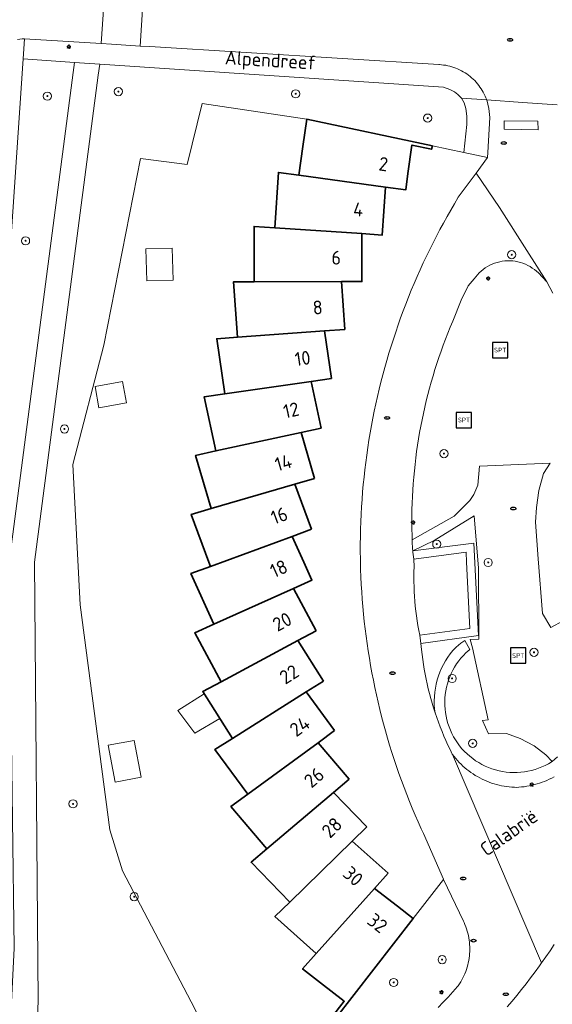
# Model space of a CAD drawing. Header units: metres. Extents: x 152610 to 160096, y 456114 to 462495.
# Tile 516 of 656: x 158088 to 158140, y 460707 to 460803. Entities that reach past the tile are written whole.
import ezdxf
from ezdxf.enums import TextEntityAlignment as Align

# ---------------------------------------------------------------- set-up
doc = ezdxf.new("R2010")
doc.units = ezdxf.units.M
doc.header["$LTSCALE"] = 0.5
doc.layers.get('0').update_dxf_attribs({"linetype": 'CONTINUOUS'})
for name, color, linetype, lineweight in [('B-PV-GR-BOOM-S', 251, 'CONTINUOUS', 25), ('B-PV-GR-HAAG-GV', 251, 'CONTINUOUS', 13), ('B-PV-IE-MEUBILAIR-S', 251, 'CONTINUOUS', 25), ('B-PV-IE-MEUBILAIR_WEGMEUBILAIR-S', 251, 'CONTINUOUS', 25), ('B-PV-OG-BEBOUWING-GV', 6, 'CONTINUOUS', 35), ('B-PV-OG-BEBOUWING-T18', 1, 'CONTINUOUS', 18), ('B-PV-OG-BEBOUWING_OVERBOUWING-GV', 251, 'CONTINUOUS', 18), ('B-PV-OG-BEBOUWING_SCHUUR-GV', 251, 'CONTINUOUS', 18), ('B-PV-OG-TERREIN_BEGROEID-GV', 251, 'CONTINUOUS', 18), ('B-PV-OG-TOPOGRAFIE-T18', 1, 'CONTINUOUS', 18), ('B-PV-VH-GESLOTENVERHARDING_ASFALT-GV', 251, 'CONTINUOUS', 18), ('B-PV-VH-HALFVERHARDING_GRAVEL-GV', 251, 'CONTINUOUS', 18), ('B-PV-VH-ONVERHARD_ZAND-GV', 251, 'CONTINUOUS', 18), ('B-PV-VH-OPENVERHARDING_BETONSTRAATSTEEN-GV', 251, 'CONTINUOUS', 18), ('B-PV-VH-OPENVERHARDING_STRAATBAKSTEEN-GV', 251, 'CONTINUOUS', 18), ('B-PV-VH-OPENVERHARDING_TEGEL-GV', 251, 'CONTINUOUS', 18)]:
    doc.layers.add(name, color=color, linetype=linetype, lineweight=lineweight)
doc.styles.add('NLCS-ISO', font='NLCS-ISO.ttf')
doc.styles.add('NLCS-ISO-M750-T18', font='NLCS-ISO.ttf', dxfattribs={"height": 1.35})

# ---------------------------------------------------------------- blocks, each defined once
blk = doc.blocks.new('SIE-MEUBILAIR_PAAL_LICHTMAST-SO')
for points in [[(-0.62, 0), (-1, 0)], [(-0.71, 0.71), (-0.44, 0.44)], [(0, 1), (0, 0.62)], [(0.44, 0.44), (0.71, 0.71)], [(1, 0), (0.62, 0)], [(-0.71, -0.71), (-0.44, -0.44)], [(0, -0.62), (0, -1)], [(0.44, -0.44), (0.71, -0.71)]]:
    blk.add_lwpolyline(points)
blk.add_circle((0, 0), 0.5)
blk = doc.blocks.new('SIE-MEUBILAIR_PUT_RIOOLPUT-SO')
blk.add_ellipse((0, 0), major_axis=(1.25, 0), ratio=0.54)
at = {"style": 'NLCS-ISO'}
blk.add_text('ri', height=0.75, dxfattribs=at).set_placement((-0.04, 0.07), align=Align.MIDDLE_CENTER)
blk = doc.blocks.new('SIE-WEG_SPEELTOESTEL-SO')
at = {"flags": 128}
blk.add_lwpolyline([(-3.75, -3.75), (3.75, -3.75), (3.75, 3.75), (-3.75, 3.75)], close=True, dxfattribs=at)
at = {"style": 'NLCS-ISO'}
blk.add_text('SPT', height=2.25, dxfattribs=at).set_placement((0, 0), align=Align.MIDDLE_CENTER)
blk = doc.blocks.new('SGR-BOOM_GBKN-SO')
at = {"linetype": 'ByBlock', "lineweight": 18}
h = blk.add_hatch(color=0, dxfattribs=at)
h.dxf.hatch_style = 1
edge = h.paths.add_edge_path()
edge.add_arc((0, 0), 0.25, 0, 360)
at = {"color": 0, "linetype": 'ByBlock', "lineweight": 18}
for radius in [2, 0.25]:
    blk.add_circle((0, 0), radius, dxfattribs=at)
at = {"color": 0, "linetype": 'ByBlock', "lineweight": 18, "style": 'NLCS-ISO'}
blk.add_attdef('SOORT', (2.5, 0), '', height=1.5, dxfattribs=at)

msp = doc.modelspace()

# ---------------------------------------------------------------- linework, layer by layer
at = {"layer": 'B-PV-GR-HAAG-GV', "flags": 128}
msp.add_lwpolyline([(158126.39, 460750.299), (158131.51, 460750.96), (158131.556, 460750), (158131.87, 460743.5), (158126.97, 460742.84), (158127.067, 460742.047), (158132.704, 460742.806), (158132.267, 460751.863), (158126.284, 460751.091), (158126.292, 460750.956)], close=True, dxfattribs=at)
at = {"layer": 'B-PV-OG-BEBOUWING-GV', "flags": 128}
for points in [[(158128.209, 460790.708), (158115.921, 460793.299), (158115.547, 460790.616), (158115.162, 460787.824), (158123.616, 460786.653), (158125.597, 460786.378), (158125.821, 460787.98), (158126.205, 460790.764), (158128.134, 460790.359)], [(158115.162, 460787.824), (158113.156, 460788.102), (158112.789, 460782.687), (158121.304, 460782.11), (158123.299, 460781.974), (158123.616, 460786.653)], [(158112.789, 460782.687), (158110.768, 460782.824), (158110.782, 460777.396), (158119.316, 460777.416), (158121.316, 460777.421), (158121.304, 460782.11)], [(158119.656, 460772.739), (158119.316, 460777.416), (158110.782, 460777.396), (158108.757, 460777.391), (158109.15, 460771.977), (158117.662, 460772.594)], [(158118.328, 460767.953), (158117.662, 460772.594), (158109.15, 460771.977), (158107.129, 460771.83), (158107.9, 460766.457), (158116.349, 460767.669)], [(158117.338, 460763.086), (158116.349, 460767.669), (158107.9, 460766.457), (158105.895, 460766.169), (158107.042, 460760.862), (158115.384, 460762.664)], [(158116.692, 460758.162), (158115.384, 460762.664), (158107.042, 460760.862), (158105.062, 460760.434), (158106.576, 460755.224), (158114.771, 460757.604)], [(158116.39, 460753.203), (158114.771, 460757.604), (158106.576, 460755.224), (158104.631, 460754.659), (158106.345, 460750), (158106.505, 460749.565), (158114.514, 460752.513)], [(158115.644, 460750), (158114.514, 460752.513), (158106.505, 460749.565), (158104.604, 460748.866), (158106.828, 460743.917), (158114.613, 460747.416), (158116.436, 460748.236)], [(158116.829, 460743.283), (158114.613, 460747.416), (158106.828, 460743.917), (158104.981, 460743.087), (158107.547, 460738.304), (158115.068, 460742.338)], [(158117.568, 460738.37), (158115.068, 460742.338), (158107.547, 460738.304), (158105.762, 460737.347), (158108.657, 460732.754), (158115.876, 460737.304)], [(158118.647, 460733.521), (158115.876, 460737.304), (158108.657, 460732.754), (158106.943, 460731.674), (158110.149, 460727.296), (158117.035, 460732.339)], [(158120.064, 460728.758), (158117.035, 460732.339), (158110.149, 460727.296), (158108.515, 460726.099), (158112.021, 460721.955), (158118.537, 460727.467)], [(158121.809, 460724.107), (158118.537, 460727.467), (158112.021, 460721.955), (158110.475, 460720.647), (158114.262, 460716.758), (158120.377, 460722.712)], [(158123.874, 460719.588), (158120.377, 460722.712), (158114.262, 460716.758), (158112.811, 460715.345), (158116.858, 460711.732), (158122.543, 460718.096)], [(158124.798, 460716.351), (158122.543, 460718.096), (158116.858, 460711.732), (158115.509, 460710.222), (158117.256, 460708.869), (158119.596, 460707.057), (158118.355, 460705.455), (158118.64, 460705.234), (158126.33, 460715.164)]]:
    msp.add_lwpolyline(points, close=True, dxfattribs=at)
at = {"layer": 'B-PV-OG-BEBOUWING_OVERBOUWING-GV', "flags": 128}
msp.add_lwpolyline([(158107.428, 460734.704), (158105.907, 460737.116), (158103.314, 460735.478), (158104.998, 460733.255)], close=True, dxfattribs=at)
at = {"layer": 'B-PV-OG-BEBOUWING_SCHUUR-GV', "flags": 128}
for points in [[(158102.865, 460777.574), (158102.774, 460780.694), (158100.195, 460780.619), (158100.286, 460777.499)], [(158098.29, 460765.569), (158097.92, 460767.652), (158095.227, 460767.173), (158095.598, 460765.09)], [(158099.726, 460728.96), (158099.064, 460732.566), (158096.519, 460732.098), (158097.182, 460728.493)]]:
    msp.add_lwpolyline(points, close=True, dxfattribs=at)
at = {"layer": 'B-PV-OG-TERREIN_BEGROEID-GV', "flags": 128}
for points in [[(158093.093, 460797.873), (158093.222, 460798.854), (158088.186, 460799.194), (158088.122, 460798.257), (158084.847, 460750), (158084.533, 460745.285), (158079.519, 460670.111), (158079.18, 460665.03), (158085.92, 460664.4), (158085.975, 460670.115), (158086.151, 460688.551), (158087.334, 460712.245), (158086.816, 460750)], [(158126.284, 460751.091), (158132.267, 460751.863), (158132.704, 460742.806), (158127.067, 460742.047), (158127.14, 460741.45), (158127.196, 460740.966), (158127.259, 460740.483), (158127.331, 460740), (158127.41, 460739.52), (158127.497, 460739.04), (158127.592, 460738.562), (158127.695, 460738.086), (158127.806, 460737.611), (158127.925, 460737.138), (158128.051, 460736.668), (158128.185, 460736.199), (158128.327, 460735.733), (158128.476, 460735.269), (158128.424, 460735.655), (158128.389, 460736.037), (158128.384, 460736.447), (158128.401, 460736.856), (158128.439, 460737.265), (158128.499, 460737.67), (158128.579, 460738.072), (158128.681, 460738.47), (158128.803, 460738.861), (158128.946, 460739.245), (158129.108, 460739.622), (158129.29, 460739.989), (158129.491, 460740.347), (158129.71, 460740.693), (158129.948, 460741.027), (158130.202, 460741.349), (158130.518, 460741.683), (158130.987, 460742.055), (158131.383, 460742.334), (158131.862, 460741.457), (158131.488, 460741.136), (158131.237, 460740.88), (158131.001, 460740.611), (158130.78, 460740.331), (158130.573, 460740.04), (158130.382, 460739.739), (158130.207, 460739.427), (158130.049, 460739.107), (158129.907, 460738.78), (158129.783, 460738.445), (158129.676, 460738.104), (158129.588, 460737.758), (158129.518, 460737.408), (158129.466, 460737.055), (158129.433, 460736.699), (158129.418, 460736.343), (158129.422, 460735.986), (158129.445, 460735.629), (158129.486, 460735.275), (158129.546, 460734.923), (158129.624, 460734.574), (158129.721, 460734.231), (158129.835, 460733.892), (158129.967, 460733.561), (158130.115, 460733.236), (158130.281, 460732.92), (158130.463, 460732.613), (158130.661, 460732.315), (158130.874, 460732.029), (158131.102, 460731.754), (158131.344, 460731.492), (158131.599, 460731.242), (158131.867, 460731.006), (158132.147, 460730.785), (158132.438, 460730.578), (158132.74, 460730.387), (158133.051, 460730.212), (158133.371, 460730.054), (158133.699, 460729.912), (158134.034, 460729.788), (158134.375, 460729.682), (158134.721, 460729.593), (158135.071, 460729.523), (158135.424, 460729.471), (158135.779, 460729.438), (158136.136, 460729.423), (158136.493, 460729.427), (158136.849, 460729.45), (158137.204, 460729.491), (158137.556, 460729.551), (158137.904, 460729.629), (158138.248, 460729.726), (158138.586, 460729.84), (158138.918, 460729.972), (158139.243, 460730.121), (158139.559, 460730.286), (158139.905, 460730.492), (158139.288, 460731.158), (158138.164, 460732.021), (158136.806, 460732.737), (158135.449, 460733.237), (158133.697, 460733.212), (158133.096, 460734.51), (158133.655, 460734.567), (158132.144, 460741.623), (158131.906, 460742.417), (158132.755, 460742.457), (158132.707, 460749.393), (158132.288, 460754.522), (158128.379, 460752.121)]]:
    msp.add_lwpolyline(points, close=True, dxfattribs=at)
for points in [[(158110.468, 460695.432), (158104.623, 460706.998), (158097.916, 460719.8), (158096.678, 460723.817), (158093.764, 460745.805), (158093.058, 460759.547), (158096.097, 460771.208), (158099.661, 460789.449), (158104.219, 460788.877), (158105.7, 460794.85), (158115.921, 460793.299), (158128.209, 460790.708), (158131.278, 460790.046), (158131.574, 460792.785), (158131.577, 460793.582), (158131.469, 460794.357), (158131.324, 460794.886), (158131.045, 460795.356), (158130.688, 460795.731), (158130.363, 460795.979), (158129.901, 460796.209), (158129.288, 460796.42), (158095.69, 460798.687), (158095.547, 460797.591), (158089.317, 460750), (158089.661, 460707.108), (158089.377, 460699.618)], [(158139.99, 460776.28), (158139.39, 460777.396), (158138.569, 460778.263), (158138.381, 460778.438), (158138.183, 460778.601), (158137.975, 460778.751), (158137.758, 460778.889), (158137.533, 460779.012), (158137.301, 460779.121), (158137.062, 460779.215), (158136.818, 460779.294), (158136.569, 460779.358), (158136.317, 460779.407), (158136.063, 460779.439), (158135.807, 460779.456), (158135.55, 460779.456), (158135.294, 460779.441), (158135.039, 460779.41), (158134.787, 460779.362), (158134.538, 460779.3), (158134.294, 460779.221), (158134.055, 460779.128), (158133.822, 460779.02), (158133.597, 460778.898), (158133.379, 460778.762), (158133.17, 460778.613), (158132.971, 460778.451), (158132.783, 460778.277), (158132.606, 460778.091), (158132.44, 460777.895), (158132.287, 460777.689), (158131.716, 460777.002), (158131.02, 460775.6), (158130.198, 460773.558), (158129.954, 460772.975), (158129.717, 460772.389), (158129.488, 460771.8), (158129.266, 460771.208), (158129.052, 460770.613), (158128.845, 460770.016), (158128.646, 460769.416), (158128.454, 460768.813), (158128.27, 460768.209), (158128.094, 460767.602), (158127.926, 460766.992), (158127.765, 460766.381), (158127.612, 460765.768), (158127.466, 460765.152), (158127.329, 460764.536), (158127.199, 460763.917), (158127.077, 460763.297), (158126.963, 460762.675), (158126.857, 460762.052), (158126.759, 460761.427), (158126.669, 460760.802), (158126.586, 460760.175), (158126.512, 460759.547), (158126.445, 460758.918), (158126.387, 460758.289), (158126.336, 460757.659), (158126.294, 460757.028), (158126.259, 460756.397), (158126.233, 460755.766), (158126.214, 460755.134), (158126.203, 460754.502), (158126.201, 460753.87), (158126.206, 460753.237), (158126.219, 460752.605), (158126.234, 460752.173), (158130.337, 460754.495), (158131.867, 460756.019), (158132.262, 460756.599), (158132.637, 460757.504), (158132.81, 460759.365), (158139.727, 460759.683), (158139.063, 460758.669), (158138.619, 460756.987), (158138.373, 460755.324), (158138.288, 460753.897), (158138.556, 460750.303), (158138.977, 460744.958), (158139.795, 460743.589), (158140.992, 460744.258)], [(158128.783, 460706.462), (158129.262, 460706.962), (158129.736, 460707.468), (158130.203, 460707.978), (158130.665, 460708.495), (158130.74, 460708.58), (158130.865, 460708.766), (158130.983, 460708.956), (158131.094, 460709.15), (158131.198, 460709.348), (158131.295, 460709.55), (158131.385, 460709.755), (158131.467, 460709.963), (158131.542, 460710.174), (158131.609, 460710.388), (158131.669, 460710.603), (158131.72, 460710.821), (158131.764, 460711.041), (158131.801, 460711.262), (158131.829, 460711.484), (158131.849, 460711.706), (158131.861, 460711.93), (158131.866, 460712.154), (158131.862, 460712.377), (158131.85, 460712.601), (158131.83, 460712.824), (158131.803, 460713.046), (158131.767, 460713.267), (158131.724, 460713.486), (158131.673, 460713.704), (158131.614, 460713.92), (158131.547, 460714.134), (158131.473, 460714.345), (158131.391, 460714.553), (158131.302, 460714.759), (158131.24, 460714.89), (158129.287, 460718.973), (158126.33, 460715.164), (158118.64, 460705.234)]]:
    msp.add_lwpolyline(points, dxfattribs=at)
at = {"layer": 'B-PV-VH-GESLOTENVERHARDING_ASFALT-GV', "flags": 128}
msp.add_lwpolyline([(158084.847, 460750), (158088.122, 460798.257), (158088.186, 460799.194), (158088.32, 460801.162), (158088.093, 460801.147), (158087.868, 460801.124), (158087.643, 460801.093)], dxfattribs=at)
at = {"layer": 'B-PV-VH-HALFVERHARDING_GRAVEL-GV', "flags": 128}
msp.add_lwpolyline([(158089.377, 460699.618), (158089.661, 460707.108), (158089.317, 460750), (158095.547, 460797.591), (158095.69, 460798.687), (158093.222, 460798.854), (158093.093, 460797.873), (158086.816, 460750)], dxfattribs=at)
at = {"layer": 'B-PV-VH-ONVERHARD_ZAND-GV', "flags": 128}
msp.add_lwpolyline([(158140.992, 460744.258), (158139.795, 460743.589), (158138.977, 460744.958), (158138.556, 460750.303), (158138.288, 460753.897), (158138.373, 460755.324), (158138.619, 460756.987), (158139.063, 460758.669), (158139.727, 460759.683), (158132.81, 460759.365), (158132.637, 460757.504), (158132.262, 460756.599), (158131.867, 460756.019), (158130.337, 460754.495), (158126.234, 460752.173), (158126.241, 460751.974), (158126.27, 460751.342), (158126.284, 460751.091), (158128.379, 460752.121), (158132.288, 460754.522), (158132.707, 460749.393), (158132.755, 460742.457), (158131.906, 460742.417), (158132.144, 460741.623), (158133.655, 460734.567), (158133.096, 460734.51), (158133.697, 460733.212), (158135.449, 460733.237), (158136.806, 460732.737), (158138.164, 460732.021), (158139.288, 460731.158), (158139.905, 460730.492), (158140.456, 460730.966)], dxfattribs=at)
msp.add_lwpolyline([(158126.39, 460750.299), (158131.51, 460750.96), (158131.556, 460750), (158131.87, 460743.5), (158126.97, 460742.84), (158127.067, 460742.047), (158132.704, 460742.806), (158132.267, 460751.863), (158126.284, 460751.091), (158126.292, 460750.956)], close=True, dxfattribs=at)
at = {"layer": 'B-PV-VH-OPENVERHARDING_BETONSTRAATSTEEN-GV', "flags": 128}
for points in [[(158087.643, 460801.093), (158087.868, 460801.124), (158088.093, 460801.147), (158088.32, 460801.162), (158095.823, 460800.695), (158096.238, 460806.896)], [(158100.031, 460806.643), (158099.645, 460800.457), (158100.576, 460800.399), (158128.83, 460798.64), (158128.902, 460798.637), (158129.105, 460798.622), (158129.307, 460798.599), (158129.508, 460798.568), (158129.708, 460798.53), (158129.907, 460798.483), (158130.103, 460798.429), (158130.297, 460798.367), (158130.488, 460798.298), (158130.677, 460798.221), (158130.863, 460798.137), (158131.044, 460798.045), (158131.223, 460797.947), (158131.397, 460797.841), (158131.567, 460797.729), (158131.732, 460797.61), (158131.893, 460797.485), (158132.048, 460797.354), (158132.199, 460797.216), (158132.343, 460797.073), (158132.483, 460796.924), (158132.616, 460796.77), (158132.742, 460796.611), (158132.863, 460796.447), (158132.977, 460796.278), (158133.084, 460796.105), (158133.185, 460795.928), (158133.278, 460795.747), (158133.365, 460795.562), (158133.444, 460795.375), (158133.515, 460795.184), (158137.032, 460794.943), (158140.418, 460794.712)], [(158140.456, 460730.966), (158139.905, 460730.492), (158139.559, 460730.286), (158139.243, 460730.121), (158138.918, 460729.972), (158138.586, 460729.84), (158138.248, 460729.726), (158137.904, 460729.629), (158137.556, 460729.551), (158137.204, 460729.491), (158136.849, 460729.45), (158136.493, 460729.427), (158136.136, 460729.423), (158135.779, 460729.438), (158135.424, 460729.471), (158135.071, 460729.523), (158134.721, 460729.593), (158134.375, 460729.682), (158134.034, 460729.788), (158133.699, 460729.912), (158133.371, 460730.054), (158133.051, 460730.212), (158132.74, 460730.387), (158132.438, 460730.578), (158132.147, 460730.785), (158131.867, 460731.006), (158131.599, 460731.242), (158131.344, 460731.492), (158131.102, 460731.754), (158130.874, 460732.029), (158130.661, 460732.315), (158130.463, 460732.613), (158130.281, 460732.92), (158130.115, 460733.236), (158129.967, 460733.561), (158129.835, 460733.892), (158129.721, 460734.231), (158129.624, 460734.574), (158129.546, 460734.923), (158129.486, 460735.275), (158129.445, 460735.629), (158129.422, 460735.986), (158129.418, 460736.343), (158129.433, 460736.699), (158129.466, 460737.055), (158129.518, 460737.408), (158129.588, 460737.758), (158129.676, 460738.104), (158129.783, 460738.445), (158129.907, 460738.78), (158130.049, 460739.107), (158130.207, 460739.427), (158130.382, 460739.739), (158130.573, 460740.04), (158130.78, 460740.331), (158131.001, 460740.611), (158131.237, 460740.88), (158131.488, 460741.136), (158131.862, 460741.457), (158131.383, 460742.334), (158130.987, 460742.055), (158130.518, 460741.683), (158130.202, 460741.349), (158129.948, 460741.027), (158129.71, 460740.693), (158129.491, 460740.347), (158129.29, 460739.989), (158129.108, 460739.622), (158128.946, 460739.245), (158128.803, 460738.861), (158128.681, 460738.47), (158128.579, 460738.072), (158128.499, 460737.67), (158128.439, 460737.265), (158128.401, 460736.856), (158128.384, 460736.447), (158128.389, 460736.037), (158128.424, 460735.655), (158128.476, 460735.269), (158128.633, 460734.807), (158128.797, 460734.348), (158128.969, 460733.892), (158129.149, 460733.439), (158129.335, 460732.989), (158129.53, 460732.542), (158129.731, 460732.098), (158129.94, 460731.658), (158130.156, 460731.221), (158130.178, 460731.177), (158130.332, 460730.977), (158130.493, 460730.782), (158130.659, 460730.592), (158130.832, 460730.408), (158131.01, 460730.229), (158131.194, 460730.056), (158131.383, 460729.888), (158131.578, 460729.727), (158131.777, 460729.572), (158131.981, 460729.424), (158132.19, 460729.281), (158132.404, 460729.146), (158132.621, 460729.018), (158132.842, 460728.896), (158133.068, 460728.782), (158133.296, 460728.674), (158133.528, 460728.574), (158133.763, 460728.481), (158134.001, 460728.396), (158134.241, 460728.319), (158134.484, 460728.249), (158134.729, 460728.187), (158134.975, 460728.132), (158135.224, 460728.086), (158135.473, 460728.047), (158135.724, 460728.016), (158135.976, 460727.994), (158136.228, 460727.979), (158136.405, 460727.973), (158136.663, 460727.987), (158136.92, 460728.009), (158137.176, 460728.038), (158137.431, 460728.076), (158137.685, 460728.122), (158137.937, 460728.175), (158138.188, 460728.237), (158138.437, 460728.306), (158138.683, 460728.382), (158138.927, 460728.467), (158139.168, 460728.558), (158139.406, 460728.658), (158139.641, 460728.764), (158139.872, 460728.878), (158140.1, 460728.999)]]:
    msp.add_lwpolyline(points, dxfattribs=at)
msp.add_lwpolyline([(158097.08, 460806.84), (158096.238, 460806.896), (158095.823, 460800.695), (158096.822, 460800.633), (158099.645, 460800.457), (158100.031, 460806.643)], close=True, dxfattribs=at)
at = {"layer": 'B-PV-VH-OPENVERHARDING_STRAATBAKSTEEN-GV', "flags": 128}
for points in [[(158140.418, 460794.712), (158137.032, 460794.943), (158133.515, 460795.184), (158133.735, 460794.339), (158133.81, 460793.47), (158133.63, 460790.042), (158133.604, 460789.542), (158132.483, 460788.027), (158134.773, 460784.656), (158137.44, 460780.463), (158139.39, 460777.396), (158139.99, 460776.28)], [(158135.531, 460706.506), (158135.999, 460707.064), (158136.46, 460707.626), (158136.916, 460708.193), (158137.365, 460708.766), (158137.807, 460709.343), (158138.244, 460709.925), (158138.674, 460710.512), (158138.886, 460710.807), (158130.178, 460731.177), (158130.156, 460731.221), (158129.94, 460731.658), (158129.731, 460732.098), (158129.53, 460732.542), (158129.335, 460732.989), (158129.149, 460733.439), (158128.969, 460733.892), (158128.797, 460734.348), (158128.633, 460734.807), (158128.476, 460735.269), (158128.327, 460735.733), (158128.185, 460736.199), (158128.051, 460736.668), (158127.925, 460737.138), (158127.806, 460737.611), (158127.695, 460738.086), (158127.592, 460738.562), (158127.497, 460739.04), (158127.41, 460739.52), (158127.331, 460740), (158127.259, 460740.483), (158127.196, 460740.966), (158127.14, 460741.45), (158127.067, 460742.047), (158126.97, 460742.84), (158126.878, 460743.311), (158126.795, 460743.784), (158126.719, 460744.257), (158126.651, 460744.732), (158126.591, 460745.209), (158126.54, 460745.686), (158126.497, 460746.163), (158126.462, 460746.642), (158126.434, 460747.121), (158126.415, 460747.601), (158126.405, 460748.08), (158126.402, 460748.56), (158126.407, 460749.04), (158126.421, 460749.52), (158126.39, 460750.299), (158126.292, 460750.956), (158126.284, 460751.091), (158126.27, 460751.342), (158126.241, 460751.974), (158126.234, 460752.173), (158126.219, 460752.605), (158126.206, 460753.237), (158126.201, 460753.87), (158126.203, 460754.502), (158126.214, 460755.134), (158126.233, 460755.766), (158126.259, 460756.397), (158126.294, 460757.028), (158126.336, 460757.659), (158126.387, 460758.289), (158126.445, 460758.918), (158126.512, 460759.547), (158126.586, 460760.175), (158126.669, 460760.802), (158126.759, 460761.427), (158126.857, 460762.052), (158126.963, 460762.675), (158127.077, 460763.297), (158127.199, 460763.917), (158127.329, 460764.536), (158127.466, 460765.152), (158127.612, 460765.768), (158127.765, 460766.381), (158127.926, 460766.992), (158128.094, 460767.602), (158128.27, 460768.209), (158128.454, 460768.813), (158128.646, 460769.416), (158128.845, 460770.016), (158129.052, 460770.613), (158129.266, 460771.208), (158129.488, 460771.8), (158129.717, 460772.389), (158129.954, 460772.975), (158130.198, 460773.558), (158131.02, 460775.6), (158131.716, 460777.002), (158132.287, 460777.689), (158132.44, 460777.895), (158132.606, 460778.091), (158132.783, 460778.277), (158132.971, 460778.451), (158133.17, 460778.613), (158133.379, 460778.762), (158133.597, 460778.898), (158133.822, 460779.02), (158134.055, 460779.128), (158134.294, 460779.221), (158134.538, 460779.3), (158134.787, 460779.362), (158135.039, 460779.41), (158135.294, 460779.441), (158135.55, 460779.456), (158135.807, 460779.456), (158136.063, 460779.439), (158136.317, 460779.407), (158136.569, 460779.358), (158136.818, 460779.294), (158137.062, 460779.215), (158137.301, 460779.121), (158137.533, 460779.012), (158137.758, 460778.889), (158137.975, 460778.751), (158138.183, 460778.601), (158138.381, 460778.438), (158138.569, 460778.263), (158139.39, 460777.396), (158137.44, 460780.463), (158134.773, 460784.656), (158132.483, 460788.027), (158130.737, 460785.666), (158130.363, 460785.041), (158129.997, 460784.413), (158129.637, 460783.78), (158129.284, 460783.144), (158128.938, 460782.503), (158128.6, 460781.859), (158128.268, 460781.211), (158127.944, 460780.56), (158127.626, 460779.905), (158127.316, 460779.247), (158127.014, 460778.585), (158126.718, 460777.92), (158126.43, 460777.252), (158126.149, 460776.58), (158125.876, 460775.906), (158125.609, 460775.228), (158125.351, 460774.548), (158125.1, 460773.865), (158124.856, 460773.179), (158124.62, 460772.491), (158124.392, 460771.8), (158124.171, 460771.106), (158123.958, 460770.411), (158123.753, 460769.712), (158123.555, 460769.012), (158123.365, 460768.31), (158123.182, 460767.605), (158123.008, 460766.898), (158122.841, 460766.19), (158122.682, 460765.48), (158122.531, 460764.768), (158122.387, 460764.055), (158122.252, 460763.339), (158122.124, 460762.623), (158122.005, 460761.905), (158121.893, 460761.186), (158121.789, 460760.466), (158121.693, 460759.745), (158121.605, 460759.022), (158121.524, 460758.299), (158121.452, 460757.575), (158121.388, 460756.85), (158121.332, 460756.124), (158121.284, 460755.398), (158121.243, 460754.671), (158121.211, 460753.944), (158121.187, 460753.217), (158121.17, 460752.489), (158121.162, 460751.762), (158121.162, 460751.034), (158121.169, 460750.306), (158121.175, 460750), (158121.194, 460749.273), (158121.221, 460748.545), (158121.256, 460747.818), (158121.299, 460747.092), (158121.35, 460746.366), (158121.409, 460745.641), (158121.476, 460744.916), (158121.551, 460744.192), (158121.634, 460743.469), (158121.725, 460742.747), (158121.823, 460742.026), (158121.93, 460741.306), (158122.045, 460740.587), (158122.167, 460739.87), (158122.297, 460739.154), (158122.435, 460738.439), (158122.582, 460737.726), (158122.735, 460737.015), (158122.897, 460736.306), (158123.067, 460735.598), (158123.244, 460734.892), (158123.429, 460734.188), (158123.622, 460733.486), (158123.822, 460732.787), (158124.03, 460732.089), (158124.246, 460731.394), (158124.469, 460730.702), (158124.7, 460730.012), (158124.939, 460729.324), (158125.185, 460728.639), (158125.438, 460727.957), (158125.699, 460727.278), (158125.968, 460726.601), (158126.244, 460725.928), (158126.527, 460725.257), (158126.818, 460724.59), (158127.116, 460723.926), (158127.331, 460723.459), (158129.284, 460718.979), (158129.287, 460718.973), (158131.24, 460714.89), (158131.302, 460714.759), (158131.391, 460714.553), (158131.473, 460714.345), (158131.547, 460714.134), (158131.614, 460713.92), (158131.673, 460713.704), (158131.724, 460713.486), (158131.767, 460713.267), (158131.803, 460713.046), (158131.83, 460712.824), (158131.85, 460712.601), (158131.862, 460712.377), (158131.866, 460712.154), (158131.861, 460711.93), (158131.849, 460711.706), (158131.829, 460711.484), (158131.801, 460711.262), (158131.764, 460711.041), (158131.72, 460710.821), (158131.669, 460710.603), (158131.609, 460710.388), (158131.542, 460710.174), (158131.467, 460709.963), (158131.385, 460709.755), (158131.295, 460709.55), (158131.198, 460709.348), (158131.094, 460709.15), (158130.983, 460708.956), (158130.865, 460708.766), (158130.74, 460708.58), (158130.665, 460708.495), (158130.203, 460707.978), (158129.736, 460707.468), (158129.262, 460706.962), (158128.783, 460706.462)], [(158140.1, 460728.999), (158139.872, 460728.878), (158139.641, 460728.764), (158139.406, 460728.658), (158139.168, 460728.558), (158138.927, 460728.467), (158138.683, 460728.382), (158138.437, 460728.306), (158138.188, 460728.237), (158137.937, 460728.175), (158137.685, 460728.122), (158137.431, 460728.076), (158137.176, 460728.038), (158136.92, 460728.009), (158136.663, 460727.987), (158136.405, 460727.973), (158136.228, 460727.979), (158135.976, 460727.994), (158135.724, 460728.016), (158135.473, 460728.047), (158135.224, 460728.086), (158134.975, 460728.132), (158134.729, 460728.187), (158134.484, 460728.249), (158134.241, 460728.319), (158134.001, 460728.396), (158133.763, 460728.481), (158133.528, 460728.574), (158133.296, 460728.674), (158133.068, 460728.782), (158132.842, 460728.896), (158132.621, 460729.018), (158132.404, 460729.146), (158132.19, 460729.281), (158131.981, 460729.424), (158131.777, 460729.572), (158131.578, 460729.727), (158131.383, 460729.888), (158131.194, 460730.056), (158131.01, 460730.229), (158130.832, 460730.408), (158130.659, 460730.592), (158130.493, 460730.782), (158130.332, 460730.977), (158130.178, 460731.177), (158138.886, 460710.807), (158139.306, 460711.4), (158139.72, 460711.998), (158140.127, 460712.601)]]:
    msp.add_lwpolyline(points, dxfattribs=at)
for points in [[(158135.239, 460793.146), (158138.523, 460793.095), (158138.552, 460792.246), (158135.234, 460792.31)], [(158138.523, 460793.095), (158135.239, 460793.146), (158135.234, 460792.31), (158138.552, 460792.246)], [(158131.556, 460750), (158131.51, 460750.96), (158126.39, 460750.299), (158126.421, 460749.52), (158126.407, 460749.04), (158126.402, 460748.56), (158126.405, 460748.08), (158126.415, 460747.601), (158126.434, 460747.121), (158126.462, 460746.642), (158126.497, 460746.163), (158126.54, 460745.686), (158126.591, 460745.209), (158126.651, 460744.732), (158126.719, 460744.257), (158126.795, 460743.784), (158126.878, 460743.311), (158126.97, 460742.84), (158131.87, 460743.5)]]:
    msp.add_lwpolyline(points, close=True, dxfattribs=at)
at = {"layer": 'B-PV-VH-OPENVERHARDING_TEGEL-GV', "flags": 128}
for points in [[(158095.823, 460800.695), (158088.32, 460801.162), (158088.186, 460799.194), (158093.222, 460798.854), (158095.69, 460798.687), (158129.288, 460796.42), (158129.901, 460796.209), (158130.363, 460795.979), (158130.688, 460795.731), (158131.045, 460795.356), (158133.515, 460795.184), (158133.444, 460795.375), (158133.365, 460795.562), (158133.278, 460795.747), (158133.185, 460795.928), (158133.084, 460796.105), (158132.977, 460796.278), (158132.863, 460796.447), (158132.742, 460796.611), (158132.616, 460796.77), (158132.483, 460796.924), (158132.343, 460797.073), (158132.199, 460797.216), (158132.048, 460797.354), (158131.893, 460797.485), (158131.732, 460797.61), (158131.567, 460797.729), (158131.397, 460797.841), (158131.223, 460797.947), (158131.044, 460798.045), (158130.863, 460798.137), (158130.677, 460798.221), (158130.488, 460798.298), (158130.297, 460798.367), (158130.103, 460798.429), (158129.907, 460798.483), (158129.708, 460798.53), (158129.508, 460798.568), (158129.307, 460798.599), (158129.105, 460798.622), (158128.902, 460798.637), (158128.83, 460798.64), (158100.576, 460800.399), (158099.645, 460800.457), (158096.822, 460800.633)], [(158133.515, 460795.184), (158131.045, 460795.356), (158131.324, 460794.886), (158131.469, 460794.357), (158131.577, 460793.582), (158131.574, 460792.785), (158131.278, 460790.046), (158133.604, 460789.542), (158133.63, 460790.042), (158133.81, 460793.47), (158133.735, 460794.339)]]:
    msp.add_lwpolyline(points, close=True, dxfattribs=at)

# ---------------------------------------------------------------- block references
at = {"layer": 'B-PV-GR-BOOM-S', "xscale": 0.2, "yscale": 0.2, "zscale": 0.2}
for p in [(158097.511, 460796.001), (158090.57, 460795.555), (158114.843, 460795.784), (158127.748, 460793.408), (158088.433, 460781.413), (158135.962, 460780.049), (158092.236, 460763.014), (158129.337, 460760.603), (158128.636, 460751.752), (158133.663, 460749.96), (158138.145, 460741.171), (158130.136, 460738.619), (158132.147, 460732.269), (158093.074, 460726.358), (158099.055, 460717.276), (158129.161, 460711.128), (158124.423, 460708.894)]:
    msp.add_blockref('SGR-BOOM_GBKN-SO', p, dxfattribs=at)
at = {"layer": 'B-PV-IE-MEUBILAIR-S', "xscale": 0.2, "yscale": 0.2, "zscale": 0.2}
for name, p in [('SIE-MEUBILAIR_PUT_RIOOLPUT-SO', (158135.8, 460801.05)), ('SIE-MEUBILAIR_PAAL_LICHTMAST-SO', (158092.666, 460800.391)), ('SIE-MEUBILAIR_PUT_RIOOLPUT-SO', (158135.18, 460790.97)), ('SIE-MEUBILAIR_PAAL_LICHTMAST-SO', (158133.662, 460777.727)), ('SIE-MEUBILAIR_PUT_RIOOLPUT-SO', (158123.78, 460764.09)), ('SIE-MEUBILAIR_PUT_RIOOLPUT-SO', (158136.12, 460755.23)), ('SIE-MEUBILAIR_PAAL_LICHTMAST-SO', (158126.314, 460753.858)), ('SIE-MEUBILAIR_PUT_RIOOLPUT-SO', (158124.31, 460739.14)), ('SIE-MEUBILAIR_PAAL_LICHTMAST-SO', (158137.926, 460728.243)), ('SIE-MEUBILAIR_PUT_RIOOLPUT-SO', (158131.22, 460719.06)), ('SIE-MEUBILAIR_PUT_RIOOLPUT-SO', (158132.23, 460712.98)), ('SIE-MEUBILAIR_PAAL_LICHTMAST-SO', (158129.089, 460707.935)), ('SIE-MEUBILAIR_PUT_RIOOLPUT-SO', (158135.39, 460707.74))]:
    msp.add_blockref(name, p, dxfattribs=at)
at = {"layer": 'B-PV-IE-MEUBILAIR_WEGMEUBILAIR-S', "xscale": 0.2, "yscale": 0.2, "zscale": 0.2}
for p in [(158134.837, 460770.726), (158131.293, 460763.889), (158136.61, 460740.849)]:
    msp.add_blockref('SIE-WEG_SPEELTOESTEL-SO', p, dxfattribs=at)

# ---------------------------------------------------------------- texts
at = {"layer": 'B-PV-OG-BEBOUWING-T18', "style": 'NLCS-ISO-M750-T18'}
for s, rotation, p in [('2', 352.1, (158123.425, 460788.914)), ('4', 356.1, (158120.963, 460784.482)), ('6', 0.2, (158118.81, 460779.759)), ('8', 4.2, (158116.993, 460774.896)), ('10', 8.2, (158115.52, 460769.919)), ('12', 12.2, (158114.4, 460764.85)), ('14', 16.2, (158113.637, 460759.715)), ('16', 20.2, (158113.234, 460754.54)), ('18', 24.2, (158113.19, 460749.36)), ('20', 28.2, (158113.518, 460744.168)), ('22', 32.2, (158114.203, 460739.022)), ('24', 36.2, (158115.245, 460733.935)), ('26', 40.2, (158116.64, 460728.934)), ('28', 44.2, (158118.382, 460724.043)), ('30', 318.2, (158120.46, 460719.286)), ('32', 322.2, (158122.838, 460714.706))]:
    msp.add_text(s, height=1.35, rotation=rotation, dxfattribs=at).set_placement(p, align=Align.MIDDLE)
at = {"layer": 'B-PV-OG-TOPOGRAFIE-T18', "style": 'NLCS-ISO-M750-T18'}
for s, rotation, p in [('Alpendreef', 356.6, (158112.369, 460798.882)), ('Calabrië', 35.3, (158135.683, 460723.545))]:
    msp.add_text(s, height=1.35, rotation=rotation, dxfattribs=at).set_placement(p, align=Align.MIDDLE)

doc.saveas('drawing.dxf')
